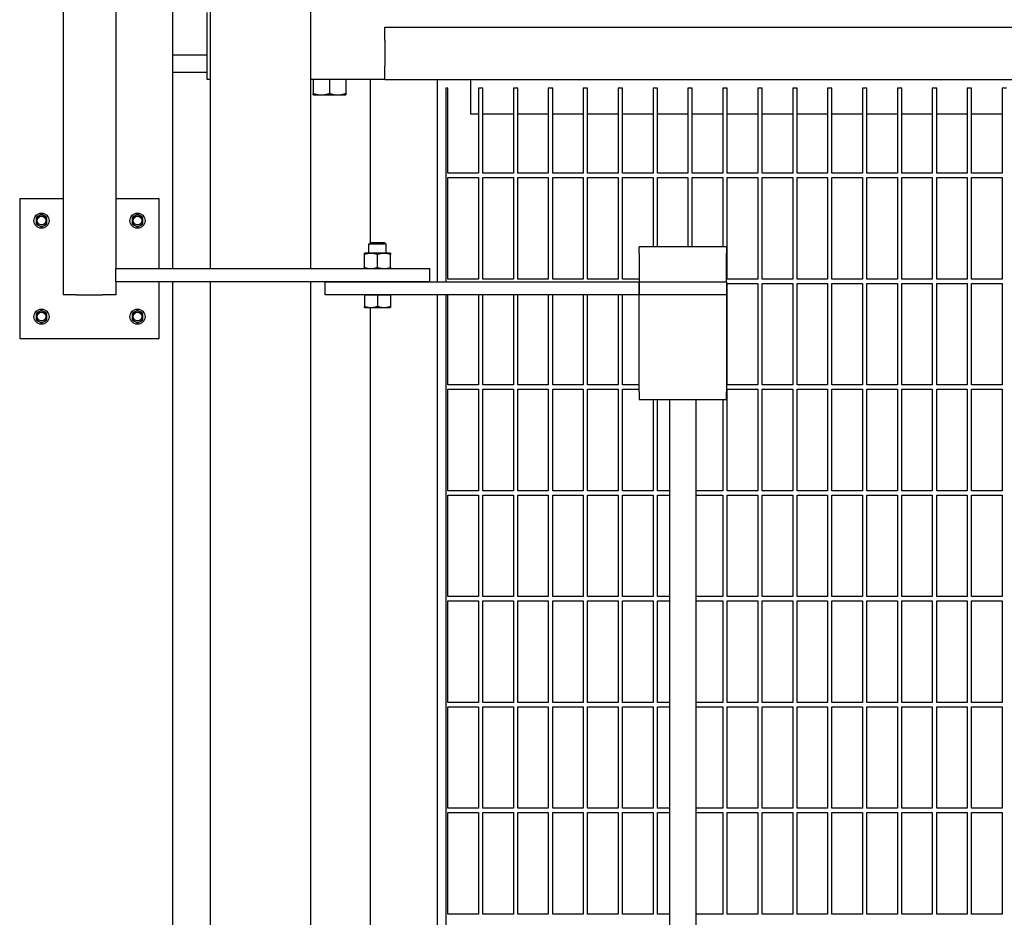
# Model space of a CAD drawing. Header units: inches. Extents: x 5 to 1128, y -85 to 748.
# Tile 678 of 689: x 761 to 790, y 633 to 659. Entities that reach past the tile are written whole.
import ezdxf

# ---------------------------------------------------------------- set-up
doc = ezdxf.new("R2010")
doc.units = ezdxf.units.IN
doc.header["$LTSCALE"] = 32
doc.header["$MEASUREMENT"] = 0
doc.layers.add('Visible (ANSI)', color=7, linetype='Continuous', lineweight=30)

msp = doc.modelspace()

# ---------------------------------------------------------------- linework, layer by layer
at = {"layer": 'Visible (ANSI)'}
for p, q in [((764.15563, 698.43978), (764.15563, 651.93978)), ((762.65563, 697.68978), (762.65563, 651.18978)), ((765.78063, 692.99978), (765.78063, 651.93978)), ((766.85813, 690.42091), (766.85813, 651.93978)), ((769.73313, 690.42091), (769.73313, 651.93978)), ((766.78063, 657.35978), (766.78063, 659.27978)), ((771.86063, 658.85978), (811.36063, 658.85978)), ((771.86063, 658.48478), (771.86063, 658.85978)), ((771.86063, 658.48478), (771.86063, 657.73478)), ((765.78063, 658.05978), (766.78063, 658.05978)), ((766.78063, 657.55978), (765.78063, 657.55978)), ((771.86063, 657.35978), (771.86063, 657.73478)), ((766.85813, 657.35978), (766.78063, 657.35978)), ((771.86063, 657.35978), (769.73313, 657.35978)), ((769.81163, 657.35978), (769.81163, 656.95767)), ((770.28063, 657.35978), (770.28063, 656.95767)), ((770.74963, 657.35978), (770.74963, 656.95767)), ((771.86063, 657.35978), (771.44063, 657.35978)), ((771.44063, 657.35978), (771.44063, 652.67796)), ((771.86063, 657.35978), (811.36063, 657.35978)), ((773.36063, 657.35978), (773.36063, 651.56478)), ((774.32063, 657.35978), (774.32063, 656.35978)), ((769.81163, 656.91578), (770.04613, 656.91578)), ((770.04613, 656.91578), (770.51513, 656.91578)), ((770.51513, 656.91578), (770.74963, 656.91578)), ((773.61063, 657.10978), (773.61063, 651.56478)), ((773.67313, 657.10978), (773.61063, 657.10978)), ((773.67313, 654.67228), (773.67313, 657.10978)), ((774.67313, 657.10978), (774.54813, 657.10978)), ((774.54813, 657.10978), (774.54813, 654.67228)), ((774.67313, 654.67228), (774.67313, 657.10978)), ((775.67313, 657.10978), (775.54813, 657.10978)), ((775.54813, 657.10978), (775.54813, 654.67228)), ((775.67313, 654.67228), (775.67313, 657.10978)), ((776.67313, 657.10978), (776.54813, 657.10978)), ((776.54813, 657.10978), (776.54813, 654.67228)), ((776.67313, 654.67228), (776.67313, 657.10978)), ((777.67313, 657.10978), (777.54813, 657.10978)), ((777.54813, 657.10978), (777.54813, 654.67228)), ((777.67313, 654.67228), (777.67313, 657.10978)), ((778.67313, 657.10978), (778.54813, 657.10978)), ((778.54813, 657.10978), (778.54813, 654.67228)), ((778.67313, 654.67228), (778.67313, 657.10978)), ((779.67313, 657.10978), (779.54813, 657.10978)), ((779.54813, 657.10978), (779.54813, 654.67228)), ((779.67313, 654.67228), (779.67313, 657.10978)), ((780.67313, 657.10978), (780.54813, 657.10978)), ((780.54813, 657.10978), (780.54813, 654.67228)), ((780.67313, 654.67228), (780.67313, 657.10978)), ((781.67313, 657.10978), (781.54813, 657.10978)), ((781.54813, 657.10978), (781.54813, 654.67228)), ((781.67313, 654.67228), (781.67313, 657.10978)), ((782.67313, 657.10978), (782.54813, 657.10978)), ((782.54813, 657.10978), (782.54813, 654.67228)), ((782.67313, 654.67228), (782.67313, 657.10978)), ((783.67313, 657.10978), (783.54813, 657.10978)), ((783.54813, 657.10978), (783.54813, 654.67228)), ((783.67313, 654.67228), (783.67313, 657.10978)), ((784.67313, 657.10978), (784.54813, 657.10978)), ((784.54813, 657.10978), (784.54813, 654.67228)), ((784.67313, 654.67228), (784.67313, 657.10978)), ((785.67313, 657.10978), (785.54813, 657.10978)), ((785.54813, 657.10978), (785.54813, 654.67228)), ((785.67313, 654.67228), (785.67313, 657.10978)), ((786.67313, 657.10978), (786.54813, 657.10978)), ((786.54813, 657.10978), (786.54813, 654.67228)), ((786.67313, 654.67228), (786.67313, 657.10978)), ((787.67313, 657.10978), (787.54813, 657.10978)), ((787.54813, 657.10978), (787.54813, 654.67228)), ((787.67313, 654.67228), (787.67313, 657.10978)), ((788.67313, 657.10978), (788.54813, 657.10978)), ((788.54813, 657.10978), (788.54813, 654.67228)), ((788.67313, 654.67228), (788.67313, 657.10978)), ((789.67313, 657.10978), (789.54813, 657.10978)), ((789.54813, 657.10978), (789.54813, 654.67228)), ((774.54813, 656.35978), (774.32063, 656.35978)), ((775.54813, 656.35978), (774.67313, 656.35978)), ((776.54813, 656.35978), (775.67313, 656.35978)), ((777.54813, 656.35978), (776.67313, 656.35978)), ((778.54813, 656.35978), (777.67313, 656.35978)), ((779.54813, 656.35978), (778.67313, 656.35978)), ((780.54813, 656.35978), (779.67313, 656.35978)), ((781.54813, 656.35978), (780.67313, 656.35978)), ((782.54813, 656.35978), (781.67313, 656.35978)), ((783.54813, 656.35978), (782.67313, 656.35978)), ((784.54813, 656.35978), (783.67313, 656.35978)), ((785.54813, 656.35978), (784.67313, 656.35978)), ((786.54813, 656.35978), (785.67313, 656.35978)), ((787.54813, 656.35978), (786.67313, 656.35978)), ((788.54813, 656.35978), (787.67313, 656.35978)), ((789.54813, 656.35978), (788.67313, 656.35978)), ((774.54813, 654.67228), (773.67313, 654.67228)), ((775.54813, 654.67228), (774.67313, 654.67228)), ((776.54813, 654.67228), (775.67313, 654.67228)), ((777.54813, 654.67228), (776.67313, 654.67228)), ((778.54813, 654.67228), (777.67313, 654.67228)), ((779.54813, 654.67228), (778.67313, 654.67228)), ((780.54813, 654.67228), (779.67313, 654.67228)), ((781.54813, 654.67228), (780.67313, 654.67228)), ((782.54813, 654.67228), (781.67313, 654.67228)), ((783.54813, 654.67228), (782.67313, 654.67228)), ((784.54813, 654.67228), (783.67313, 654.67228)), ((785.54813, 654.67228), (784.67313, 654.67228)), ((786.54813, 654.67228), (785.67313, 654.67228)), ((787.54813, 654.67228), (786.67313, 654.67228)), ((788.54813, 654.67228), (787.67313, 654.67228)), ((789.54813, 654.67228), (788.67313, 654.67228)), ((773.67313, 651.64103), (773.67313, 654.54728)), ((773.67313, 654.54728), (774.54813, 654.54728)), ((774.54813, 654.54728), (774.54813, 651.64103)), ((774.67313, 651.64103), (774.67313, 654.54728)), ((774.67313, 654.54728), (775.54813, 654.54728)), ((775.54813, 654.54728), (775.54813, 651.64103)), ((775.67313, 651.64103), (775.67313, 654.54728)), ((775.67313, 654.54728), (776.54813, 654.54728)), ((776.54813, 654.54728), (776.54813, 651.64103)), ((776.67313, 651.64103), (776.67313, 654.54728)), ((776.67313, 654.54728), (777.54813, 654.54728)), ((777.54813, 654.54728), (777.54813, 651.64103)), ((777.67313, 651.64103), (777.67313, 654.54728)), ((777.67313, 654.54728), (778.54813, 654.54728)), ((778.54813, 654.54728), (778.54813, 651.64103)), ((778.67313, 651.64103), (778.67313, 654.54728)), ((778.67313, 654.54728), (779.54813, 654.54728)), ((779.54813, 654.54728), (779.54813, 652.56478)), ((779.67313, 652.56478), (779.67313, 654.54728)), ((779.67313, 654.54728), (780.54813, 654.54728)), ((780.54813, 654.54728), (780.54813, 652.56478)), ((780.67313, 652.56478), (780.67313, 654.54728)), ((780.67313, 654.54728), (781.54813, 654.54728)), ((781.54813, 654.54728), (781.54813, 652.56478)), ((781.67313, 651.64103), (781.67313, 654.54728)), ((781.67313, 654.54728), (782.54813, 654.54728)), ((782.54813, 654.54728), (782.54813, 651.64103)), ((782.67313, 651.64103), (782.67313, 654.54728)), ((782.67313, 654.54728), (783.54813, 654.54728)), ((783.54813, 654.54728), (783.54813, 651.64103)), ((783.67313, 651.64103), (783.67313, 654.54728)), ((783.67313, 654.54728), (784.54813, 654.54728)), ((784.54813, 654.54728), (784.54813, 651.64103)), ((784.67313, 651.64103), (784.67313, 654.54728)), ((784.67313, 654.54728), (785.54813, 654.54728)), ((785.54813, 654.54728), (785.54813, 651.64103)), ((785.67313, 651.64103), (785.67313, 654.54728)), ((785.67313, 654.54728), (786.54813, 654.54728)), ((786.54813, 654.54728), (786.54813, 651.64103)), ((786.67313, 651.64103), (786.67313, 654.54728)), ((786.67313, 654.54728), (787.54813, 654.54728)), ((787.54813, 654.54728), (787.54813, 651.64103)), ((787.67313, 651.64103), (787.67313, 654.54728)), ((787.67313, 654.54728), (788.54813, 654.54728)), ((788.54813, 654.54728), (788.54813, 651.64103)), ((788.67313, 651.64103), (788.67313, 654.54728)), ((788.67313, 654.54728), (789.54813, 654.54728)), ((789.54813, 654.54728), (789.54813, 651.64103)), ((762.65563, 653.93978), (761.40563, 653.93978)), ((761.40563, 653.93978), (761.40563, 649.93978)), ((765.40563, 653.93978), (764.15563, 653.93978)), ((765.40563, 651.93978), (765.40563, 653.93978)), ((761.95263, 653.44988), (761.87463, 653.40485)), ((761.87463, 653.40485), (761.87463, 653.31478)), ((761.87463, 653.31478), (761.87463, 653.22471)), ((762.03063, 653.49491), (761.95263, 653.44988)), ((762.10863, 653.44988), (762.03063, 653.49491)), ((762.18663, 653.40485), (762.10863, 653.44988)), ((762.18663, 653.31478), (762.18663, 653.40485)), ((762.18663, 653.22471), (762.18663, 653.31478)), ((764.70263, 653.44988), (764.62463, 653.40485)), ((764.62463, 653.40485), (764.62463, 653.31478)), ((764.62463, 653.31478), (764.62463, 653.22471)), ((764.78063, 653.49491), (764.70263, 653.44988)), ((764.85863, 653.44988), (764.78063, 653.49491)), ((764.93663, 653.40485), (764.85863, 653.44988)), ((764.93663, 653.31478), (764.93663, 653.40485)), ((764.93663, 653.22471), (764.93663, 653.31478)), ((761.87463, 653.22471), (761.95263, 653.17968)), ((761.95263, 653.17968), (762.03063, 653.13465)), ((762.03063, 653.13465), (762.10863, 653.17968)), ((762.10863, 653.17968), (762.18663, 653.22471)), ((764.62463, 653.22471), (764.70263, 653.17968)), ((764.70263, 653.17968), (764.78063, 653.13465)), ((764.78063, 653.13465), (764.85863, 653.17968)), ((764.85863, 653.17968), (764.93663, 653.22471)), ((771.45282, 652.68978), (771.40563, 652.64401)), ((771.45282, 652.68978), (771.85844, 652.68978)), ((771.85844, 652.68978), (771.90563, 652.64401)), ((771.90563, 652.64401), (771.40563, 652.64401)), ((771.40563, 652.37778), (771.40563, 652.64401)), ((771.90563, 652.37778), (771.90563, 652.64401)), ((779.15563, 652.37478), (779.15563, 652.56478)), ((781.65563, 652.56478), (779.15563, 652.56478)), ((781.65563, 652.56478), (781.65563, 652.37478)), ((771.46813, 652.37778), (771.28063, 652.37778)), ((771.28063, 651.97327), (771.28063, 652.34429)), ((771.84313, 652.37778), (771.46813, 652.37778)), ((771.65563, 651.97327), (771.65563, 652.34429)), ((772.03063, 652.37778), (771.84313, 652.37778)), ((772.03063, 651.97327), (772.03063, 652.34429)), ((779.15563, 652.37478), (779.15563, 651.56478)), ((781.65563, 651.56478), (781.65563, 652.37478)), ((764.15563, 651.93978), (773.15563, 651.93978)), ((764.15563, 651.56478), (764.15563, 651.93978)), ((773.15563, 651.56478), (773.15563, 651.93978)), ((764.15563, 651.56478), (764.15563, 651.18978)), ((773.15563, 651.56478), (764.15563, 651.56478)), ((765.40563, 649.93978), (765.40563, 651.56478)), ((765.78063, 651.56478), (765.78063, 626.81478)), ((766.85813, 651.56478), (766.85813, 626.81478)), ((769.73313, 651.56478), (769.73313, 626.81478)), ((770.15563, 651.56478), (779.15563, 651.56478)), ((770.15563, 651.18978), (770.15563, 651.56478)), ((774.54813, 651.64103), (773.67313, 651.64103)), ((775.54813, 651.64103), (774.67313, 651.64103)), ((776.54813, 651.64103), (775.67313, 651.64103)), ((777.54813, 651.64103), (776.67313, 651.64103)), ((778.54813, 651.64103), (777.67313, 651.64103)), ((779.15563, 651.64103), (778.67313, 651.64103)), ((779.15563, 651.18978), (779.15563, 651.56478)), ((779.15563, 651.56478), (781.65563, 651.56478)), ((779.15563, 651.56478), (779.15563, 651.18978)), ((781.65563, 651.56478), (781.65563, 651.18978)), ((782.54813, 651.64103), (781.67313, 651.64103)), ((783.54813, 651.64103), (782.67313, 651.64103)), ((784.54813, 651.64103), (783.67313, 651.64103)), ((785.54813, 651.64103), (784.67313, 651.64103)), ((786.54813, 651.64103), (785.67313, 651.64103)), ((787.54813, 651.64103), (786.67313, 651.64103)), ((788.54813, 651.64103), (787.67313, 651.64103)), ((789.54813, 651.64103), (788.67313, 651.64103)), ((781.67313, 648.60978), (781.67313, 651.51603)), ((781.67313, 651.51603), (782.54813, 651.51603)), ((782.54813, 651.51603), (782.54813, 648.60978)), ((782.67313, 648.60978), (782.67313, 651.51603)), ((782.67313, 651.51603), (783.54813, 651.51603)), ((783.54813, 651.51603), (783.54813, 648.60978)), ((783.67313, 648.60978), (783.67313, 651.51603)), ((783.67313, 651.51603), (784.54813, 651.51603)), ((784.54813, 651.51603), (784.54813, 648.60978)), ((784.67313, 648.60978), (784.67313, 651.51603)), ((784.67313, 651.51603), (785.54813, 651.51603)), ((785.54813, 651.51603), (785.54813, 648.60978)), ((785.67313, 648.60978), (785.67313, 651.51603)), ((785.67313, 651.51603), (786.54813, 651.51603)), ((786.54813, 651.51603), (786.54813, 648.60978)), ((786.67313, 648.60978), (786.67313, 651.51603)), ((786.67313, 651.51603), (787.54813, 651.51603)), ((787.54813, 651.51603), (787.54813, 648.60978)), ((787.67313, 648.60978), (787.67313, 651.51603)), ((787.67313, 651.51603), (788.54813, 651.51603)), ((788.54813, 651.51603), (788.54813, 648.60978)), ((788.67313, 648.60978), (788.67313, 651.51603)), ((788.67313, 651.51603), (789.54813, 651.51603)), ((789.54813, 651.51603), (789.54813, 648.60978)), ((763.03063, 651.18978), (762.65563, 651.18978)), ((763.03063, 651.18978), (763.78063, 651.18978)), ((764.15563, 651.18978), (763.78063, 651.18978)), ((779.15563, 651.18978), (770.15563, 651.18978)), ((771.28063, 651.18978), (771.46813, 651.18978)), ((771.28063, 651.18978), (771.28063, 650.85927)), ((771.28063, 651.18978), (771.28063, 651.18978)), ((771.46813, 651.18978), (771.65563, 651.18978)), ((771.65563, 651.18978), (771.65563, 650.85927)), ((771.65563, 651.18978), (771.84313, 651.18978)), ((771.84313, 651.18978), (772.03063, 651.18978)), ((772.03063, 651.18978), (772.03063, 650.85927)), ((772.03063, 651.18978), (772.03063, 651.18978)), ((773.36063, 651.18978), (773.36063, 627.18978)), ((773.61063, 651.18978), (773.61063, 627.18978)), ((773.67313, 648.60978), (773.67313, 651.18978)), ((774.54813, 651.18978), (774.54813, 648.60978)), ((774.67313, 648.60978), (774.67313, 651.18978)), ((775.54813, 651.18978), (775.54813, 648.60978)), ((775.67313, 648.60978), (775.67313, 651.18978)), ((776.54813, 651.18978), (776.54813, 648.60978)), ((776.67313, 648.60978), (776.67313, 651.18978)), ((777.54813, 651.18978), (777.54813, 648.60978)), ((777.67313, 648.60978), (777.67313, 651.18978)), ((778.54813, 651.18978), (778.54813, 648.60978)), ((778.67313, 648.60978), (778.67313, 651.18978)), ((779.15563, 651.07994), (779.15563, 651.18978)), ((781.65563, 651.18978), (779.15563, 651.18978)), ((779.15563, 648.40945), (779.15563, 651.07994)), ((781.65563, 651.18978), (781.65563, 651.07994)), ((781.65563, 651.07994), (781.65563, 648.40945)), ((761.95263, 650.69988), (761.87463, 650.65485)), ((762.03063, 650.74491), (761.95263, 650.69988)), ((762.10863, 650.69988), (762.03063, 650.74491)), ((762.18663, 650.65485), (762.10863, 650.69988)), ((764.70263, 650.69988), (764.62463, 650.65485)), ((764.78063, 650.74491), (764.70263, 650.69988)), ((764.85863, 650.69988), (764.78063, 650.74491)), ((764.93663, 650.65485), (764.85863, 650.69988)), ((771.28063, 650.82578), (771.46813, 650.82578)), ((771.44063, 650.82578), (771.44063, 627.55378)), ((771.46813, 650.82578), (771.84313, 650.82578)), ((771.84313, 650.82578), (772.03063, 650.82578)), ((761.87463, 650.65485), (761.87463, 650.56478)), ((761.87463, 650.56478), (761.87463, 650.47471)), ((761.87463, 650.47471), (761.95263, 650.42968)), ((761.95263, 650.42968), (762.03063, 650.38465)), ((762.03063, 650.38465), (762.10863, 650.42968)), ((762.10863, 650.42968), (762.18663, 650.47471)), ((762.18663, 650.56478), (762.18663, 650.65485)), ((762.18663, 650.47471), (762.18663, 650.56478)), ((764.62463, 650.65485), (764.62463, 650.56478)), ((764.62463, 650.56478), (764.62463, 650.47471)), ((764.62463, 650.47471), (764.70263, 650.42968)), ((764.70263, 650.42968), (764.78063, 650.38465)), ((764.78063, 650.38465), (764.85863, 650.42968)), ((764.85863, 650.42968), (764.93663, 650.47471)), ((764.93663, 650.56478), (764.93663, 650.65485)), ((764.93663, 650.47471), (764.93663, 650.56478)), ((761.40563, 649.93978), (765.40563, 649.93978)), ((774.54813, 648.60978), (773.67313, 648.60978)), ((773.67313, 645.57853), (773.67313, 648.48478)), ((773.67313, 648.48478), (774.54813, 648.48478)), ((774.54813, 648.48478), (774.54813, 645.57853)), ((775.54813, 648.60978), (774.67313, 648.60978)), ((774.67313, 645.57853), (774.67313, 648.48478)), ((774.67313, 648.48478), (775.54813, 648.48478)), ((775.54813, 648.48478), (775.54813, 645.57853)), ((776.54813, 648.60978), (775.67313, 648.60978)), ((775.67313, 645.57853), (775.67313, 648.48478)), ((775.67313, 648.48478), (776.54813, 648.48478)), ((776.54813, 648.48478), (776.54813, 645.57853)), ((777.54813, 648.60978), (776.67313, 648.60978)), ((776.67313, 645.57853), (776.67313, 648.48478)), ((776.67313, 648.48478), (777.54813, 648.48478)), ((777.54813, 648.48478), (777.54813, 645.57853)), ((778.54813, 648.60978), (777.67313, 648.60978)), ((777.67313, 645.57853), (777.67313, 648.48478)), ((777.67313, 648.48478), (778.54813, 648.48478)), ((778.54813, 648.48478), (778.54813, 645.57853)), ((779.15563, 648.60978), (778.67313, 648.60978)), ((778.67313, 645.57853), (778.67313, 648.48478)), ((778.67313, 648.48478), (779.15563, 648.48478)), ((782.54813, 648.60978), (781.67313, 648.60978)), ((781.67313, 645.57853), (781.67313, 648.48478)), ((781.67313, 648.48478), (782.54813, 648.48478)), ((782.54813, 648.48478), (782.54813, 645.57853)), ((783.54813, 648.60978), (782.67313, 648.60978)), ((782.67313, 645.57853), (782.67313, 648.48478)), ((782.67313, 648.48478), (783.54813, 648.48478)), ((783.54813, 648.48478), (783.54813, 645.57853)), ((784.54813, 648.60978), (783.67313, 648.60978)), ((783.67313, 645.57853), (783.67313, 648.48478)), ((783.67313, 648.48478), (784.54813, 648.48478)), ((784.54813, 648.48478), (784.54813, 645.57853)), ((785.54813, 648.60978), (784.67313, 648.60978)), ((784.67313, 645.57853), (784.67313, 648.48478)), ((784.67313, 648.48478), (785.54813, 648.48478)), ((785.54813, 648.48478), (785.54813, 645.57853)), ((786.54813, 648.60978), (785.67313, 648.60978)), ((785.67313, 645.57853), (785.67313, 648.48478)), ((785.67313, 648.48478), (786.54813, 648.48478)), ((786.54813, 648.48478), (786.54813, 645.57853)), ((787.54813, 648.60978), (786.67313, 648.60978)), ((786.67313, 645.57853), (786.67313, 648.48478)), ((786.67313, 648.48478), (787.54813, 648.48478)), ((787.54813, 648.48478), (787.54813, 645.57853)), ((788.54813, 648.60978), (787.67313, 648.60978)), ((787.67313, 645.57853), (787.67313, 648.48478)), ((787.67313, 648.48478), (788.54813, 648.48478)), ((788.54813, 648.48478), (788.54813, 645.57853)), ((789.54813, 648.60978), (788.67313, 648.60978)), ((788.67313, 645.57853), (788.67313, 648.48478)), ((788.67313, 648.48478), (789.54813, 648.48478)), ((789.54813, 648.48478), (789.54813, 645.57853)), ((779.15563, 648.40945), (779.15563, 648.18978)), ((779.15563, 648.18978), (781.65563, 648.18978)), ((779.54813, 648.18978), (779.54813, 645.57853)), ((779.67313, 645.57853), (779.67313, 648.18978)), ((780.03063, 630.18978), (780.03063, 648.18978)), ((780.78063, 630.18978), (780.78063, 648.18978)), ((781.54813, 648.18978), (781.54813, 645.57853)), ((781.65563, 648.18978), (781.65563, 648.40945)), ((774.54813, 645.57853), (773.67313, 645.57853)), ((773.67313, 642.54728), (773.67313, 645.45353)), ((773.67313, 645.45353), (774.54813, 645.45353)), ((774.54813, 645.45353), (774.54813, 642.54728)), ((775.54813, 645.57853), (774.67313, 645.57853)), ((774.67313, 642.54728), (774.67313, 645.45353)), ((774.67313, 645.45353), (775.54813, 645.45353)), ((775.54813, 645.45353), (775.54813, 642.54728)), ((776.54813, 645.57853), (775.67313, 645.57853)), ((775.67313, 642.54728), (775.67313, 645.45353)), ((775.67313, 645.45353), (776.54813, 645.45353)), ((776.54813, 645.45353), (776.54813, 642.54728)), ((777.54813, 645.57853), (776.67313, 645.57853)), ((776.67313, 642.54728), (776.67313, 645.45353)), ((776.67313, 645.45353), (777.54813, 645.45353)), ((777.54813, 645.45353), (777.54813, 642.54728)), ((778.54813, 645.57853), (777.67313, 645.57853)), ((777.67313, 642.54728), (777.67313, 645.45353)), ((777.67313, 645.45353), (778.54813, 645.45353)), ((778.54813, 645.45353), (778.54813, 642.54728)), ((779.54813, 645.57853), (778.67313, 645.57853)), ((778.67313, 642.54728), (778.67313, 645.45353)), ((778.67313, 645.45353), (779.54813, 645.45353)), ((779.54813, 645.45353), (779.54813, 642.54728)), ((780.03063, 645.57853), (779.67313, 645.57853)), ((779.67313, 642.54728), (779.67313, 645.45353)), ((779.67313, 645.45353), (780.03063, 645.45353)), ((781.54813, 645.57853), (780.78063, 645.57853)), ((780.78063, 645.45353), (781.54813, 645.45353)), ((781.54813, 645.45353), (781.54813, 642.54728)), ((782.54813, 645.57853), (781.67313, 645.57853)), ((781.67313, 642.54728), (781.67313, 645.45353)), ((781.67313, 645.45353), (782.54813, 645.45353)), ((782.54813, 645.45353), (782.54813, 642.54728)), ((783.54813, 645.57853), (782.67313, 645.57853)), ((782.67313, 642.54728), (782.67313, 645.45353)), ((782.67313, 645.45353), (783.54813, 645.45353)), ((783.54813, 645.45353), (783.54813, 642.54728)), ((784.54813, 645.57853), (783.67313, 645.57853)), ((783.67313, 642.54728), (783.67313, 645.45353)), ((783.67313, 645.45353), (784.54813, 645.45353)), ((784.54813, 645.45353), (784.54813, 642.54728)), ((785.54813, 645.57853), (784.67313, 645.57853)), ((784.67313, 642.54728), (784.67313, 645.45353)), ((784.67313, 645.45353), (785.54813, 645.45353)), ((785.54813, 645.45353), (785.54813, 642.54728)), ((786.54813, 645.57853), (785.67313, 645.57853)), ((785.67313, 642.54728), (785.67313, 645.45353)), ((785.67313, 645.45353), (786.54813, 645.45353)), ((786.54813, 645.45353), (786.54813, 642.54728)), ((787.54813, 645.57853), (786.67313, 645.57853)), ((786.67313, 642.54728), (786.67313, 645.45353)), ((786.67313, 645.45353), (787.54813, 645.45353)), ((787.54813, 645.45353), (787.54813, 642.54728)), ((788.54813, 645.57853), (787.67313, 645.57853)), ((787.67313, 642.54728), (787.67313, 645.45353)), ((787.67313, 645.45353), (788.54813, 645.45353)), ((788.54813, 645.45353), (788.54813, 642.54728)), ((789.54813, 645.57853), (788.67313, 645.57853)), ((788.67313, 642.54728), (788.67313, 645.45353)), ((788.67313, 645.45353), (789.54813, 645.45353)), ((789.54813, 645.45353), (789.54813, 642.54728)), ((774.54813, 642.54728), (773.67313, 642.54728)), ((775.54813, 642.54728), (774.67313, 642.54728)), ((776.54813, 642.54728), (775.67313, 642.54728)), ((777.54813, 642.54728), (776.67313, 642.54728)), ((778.54813, 642.54728), (777.67313, 642.54728)), ((779.54813, 642.54728), (778.67313, 642.54728)), ((780.03063, 642.54728), (779.67313, 642.54728)), ((781.54813, 642.54728), (780.78063, 642.54728)), ((782.54813, 642.54728), (781.67313, 642.54728)), ((783.54813, 642.54728), (782.67313, 642.54728)), ((784.54813, 642.54728), (783.67313, 642.54728)), ((785.54813, 642.54728), (784.67313, 642.54728)), ((786.54813, 642.54728), (785.67313, 642.54728)), ((787.54813, 642.54728), (786.67313, 642.54728)), ((788.54813, 642.54728), (787.67313, 642.54728)), ((789.54813, 642.54728), (788.67313, 642.54728)), ((773.67313, 639.51603), (773.67313, 642.42228)), ((773.67313, 642.42228), (774.54813, 642.42228)), ((774.54813, 642.42228), (774.54813, 639.51603)), ((774.67313, 639.51603), (774.67313, 642.42228)), ((774.67313, 642.42228), (775.54813, 642.42228)), ((775.54813, 642.42228), (775.54813, 639.51603)), ((775.67313, 639.51603), (775.67313, 642.42228)), ((775.67313, 642.42228), (776.54813, 642.42228)), ((776.54813, 642.42228), (776.54813, 639.51603)), ((776.67313, 639.51603), (776.67313, 642.42228)), ((776.67313, 642.42228), (777.54813, 642.42228)), ((777.54813, 642.42228), (777.54813, 639.51603)), ((777.67313, 639.51603), (777.67313, 642.42228)), ((777.67313, 642.42228), (778.54813, 642.42228)), ((778.54813, 642.42228), (778.54813, 639.51603)), ((778.67313, 639.51603), (778.67313, 642.42228)), ((778.67313, 642.42228), (779.54813, 642.42228)), ((779.54813, 642.42228), (779.54813, 639.51603)), ((779.67313, 639.51603), (779.67313, 642.42228)), ((779.67313, 642.42228), (780.03063, 642.42228)), ((780.78063, 642.42228), (781.54813, 642.42228)), ((781.54813, 642.42228), (781.54813, 639.51603)), ((781.67313, 639.51603), (781.67313, 642.42228)), ((781.67313, 642.42228), (782.54813, 642.42228)), ((782.54813, 642.42228), (782.54813, 639.51603)), ((782.67313, 639.51603), (782.67313, 642.42228)), ((782.67313, 642.42228), (783.54813, 642.42228)), ((783.54813, 642.42228), (783.54813, 639.51603)), ((783.67313, 639.51603), (783.67313, 642.42228)), ((783.67313, 642.42228), (784.54813, 642.42228)), ((784.54813, 642.42228), (784.54813, 639.51603)), ((784.67313, 639.51603), (784.67313, 642.42228)), ((784.67313, 642.42228), (785.54813, 642.42228)), ((785.54813, 642.42228), (785.54813, 639.51603)), ((785.67313, 639.51603), (785.67313, 642.42228)), ((785.67313, 642.42228), (786.54813, 642.42228)), ((786.54813, 642.42228), (786.54813, 639.51603)), ((786.67313, 639.51603), (786.67313, 642.42228)), ((786.67313, 642.42228), (787.54813, 642.42228)), ((787.54813, 642.42228), (787.54813, 639.51603)), ((787.67313, 639.51603), (787.67313, 642.42228)), ((787.67313, 642.42228), (788.54813, 642.42228)), ((788.54813, 642.42228), (788.54813, 639.51603)), ((788.67313, 639.51603), (788.67313, 642.42228)), ((788.67313, 642.42228), (789.54813, 642.42228)), ((789.54813, 642.42228), (789.54813, 639.51603)), ((774.54813, 639.51603), (773.67313, 639.51603)), ((775.54813, 639.51603), (774.67313, 639.51603)), ((776.54813, 639.51603), (775.67313, 639.51603)), ((777.54813, 639.51603), (776.67313, 639.51603)), ((778.54813, 639.51603), (777.67313, 639.51603)), ((779.54813, 639.51603), (778.67313, 639.51603)), ((780.03063, 639.51603), (779.67313, 639.51603)), ((781.54813, 639.51603), (780.78063, 639.51603)), ((782.54813, 639.51603), (781.67313, 639.51603)), ((783.54813, 639.51603), (782.67313, 639.51603)), ((784.54813, 639.51603), (783.67313, 639.51603)), ((785.54813, 639.51603), (784.67313, 639.51603)), ((786.54813, 639.51603), (785.67313, 639.51603)), ((787.54813, 639.51603), (786.67313, 639.51603)), ((788.54813, 639.51603), (787.67313, 639.51603)), ((789.54813, 639.51603), (788.67313, 639.51603)), ((773.67313, 636.48478), (773.67313, 639.39103)), ((773.67313, 639.39103), (774.54813, 639.39103)), ((774.54813, 639.39103), (774.54813, 636.48478)), ((774.67313, 636.48478), (774.67313, 639.39103)), ((774.67313, 639.39103), (775.54813, 639.39103)), ((775.54813, 639.39103), (775.54813, 636.48478)), ((775.67313, 636.48478), (775.67313, 639.39103)), ((775.67313, 639.39103), (776.54813, 639.39103)), ((776.54813, 639.39103), (776.54813, 636.48478)), ((776.67313, 636.48478), (776.67313, 639.39103)), ((776.67313, 639.39103), (777.54813, 639.39103)), ((777.54813, 639.39103), (777.54813, 636.48478)), ((777.67313, 636.48478), (777.67313, 639.39103)), ((777.67313, 639.39103), (778.54813, 639.39103)), ((778.54813, 639.39103), (778.54813, 636.48478)), ((778.67313, 636.48478), (778.67313, 639.39103)), ((778.67313, 639.39103), (779.54813, 639.39103)), ((779.54813, 639.39103), (779.54813, 636.48478)), ((779.67313, 636.48478), (779.67313, 639.39103)), ((779.67313, 639.39103), (780.03063, 639.39103)), ((780.78063, 639.39103), (781.54813, 639.39103)), ((781.54813, 639.39103), (781.54813, 636.48478)), ((781.67313, 636.48478), (781.67313, 639.39103)), ((781.67313, 639.39103), (782.54813, 639.39103)), ((782.54813, 639.39103), (782.54813, 636.48478)), ((782.67313, 636.48478), (782.67313, 639.39103)), ((782.67313, 639.39103), (783.54813, 639.39103)), ((783.54813, 639.39103), (783.54813, 636.48478)), ((783.67313, 636.48478), (783.67313, 639.39103)), ((783.67313, 639.39103), (784.54813, 639.39103)), ((784.54813, 639.39103), (784.54813, 636.48478)), ((784.67313, 636.48478), (784.67313, 639.39103)), ((784.67313, 639.39103), (785.54813, 639.39103)), ((785.54813, 639.39103), (785.54813, 636.48478)), ((785.67313, 636.48478), (785.67313, 639.39103)), ((785.67313, 639.39103), (786.54813, 639.39103)), ((786.54813, 639.39103), (786.54813, 636.48478)), ((786.67313, 636.48478), (786.67313, 639.39103)), ((786.67313, 639.39103), (787.54813, 639.39103)), ((787.54813, 639.39103), (787.54813, 636.48478)), ((787.67313, 636.48478), (787.67313, 639.39103)), ((787.67313, 639.39103), (788.54813, 639.39103)), ((788.54813, 639.39103), (788.54813, 636.48478)), ((788.67313, 636.48478), (788.67313, 639.39103)), ((788.67313, 639.39103), (789.54813, 639.39103)), ((789.54813, 639.39103), (789.54813, 636.48478)), ((774.54813, 636.48478), (773.67313, 636.48478)), ((773.67313, 633.45353), (773.67313, 636.35978)), ((773.67313, 636.35978), (774.54813, 636.35978)), ((774.54813, 636.35978), (774.54813, 633.45353)), ((775.54813, 636.48478), (774.67313, 636.48478)), ((774.67313, 633.45353), (774.67313, 636.35978)), ((774.67313, 636.35978), (775.54813, 636.35978)), ((775.54813, 636.35978), (775.54813, 633.45353)), ((776.54813, 636.48478), (775.67313, 636.48478)), ((775.67313, 633.45353), (775.67313, 636.35978)), ((775.67313, 636.35978), (776.54813, 636.35978)), ((776.54813, 636.35978), (776.54813, 633.45353)), ((777.54813, 636.48478), (776.67313, 636.48478)), ((776.67313, 633.45353), (776.67313, 636.35978)), ((776.67313, 636.35978), (777.54813, 636.35978)), ((777.54813, 636.35978), (777.54813, 633.45353)), ((778.54813, 636.48478), (777.67313, 636.48478)), ((777.67313, 633.45353), (777.67313, 636.35978)), ((777.67313, 636.35978), (778.54813, 636.35978)), ((778.54813, 636.35978), (778.54813, 633.45353)), ((779.54813, 636.48478), (778.67313, 636.48478)), ((778.67313, 633.45353), (778.67313, 636.35978)), ((778.67313, 636.35978), (779.54813, 636.35978)), ((779.54813, 636.35978), (779.54813, 633.45353)), ((780.03063, 636.48478), (779.67313, 636.48478)), ((779.67313, 633.45353), (779.67313, 636.35978)), ((779.67313, 636.35978), (780.03063, 636.35978)), ((781.54813, 636.48478), (780.78063, 636.48478)), ((780.78063, 636.35978), (781.54813, 636.35978)), ((781.54813, 636.35978), (781.54813, 633.45353)), ((782.54813, 636.48478), (781.67313, 636.48478)), ((781.67313, 633.45353), (781.67313, 636.35978)), ((781.67313, 636.35978), (782.54813, 636.35978)), ((782.54813, 636.35978), (782.54813, 633.45353)), ((783.54813, 636.48478), (782.67313, 636.48478)), ((782.67313, 633.45353), (782.67313, 636.35978)), ((782.67313, 636.35978), (783.54813, 636.35978)), ((783.54813, 636.35978), (783.54813, 633.45353)), ((784.54813, 636.48478), (783.67313, 636.48478)), ((783.67313, 633.45353), (783.67313, 636.35978)), ((783.67313, 636.35978), (784.54813, 636.35978)), ((784.54813, 636.35978), (784.54813, 633.45353)), ((785.54813, 636.48478), (784.67313, 636.48478)), ((784.67313, 633.45353), (784.67313, 636.35978)), ((784.67313, 636.35978), (785.54813, 636.35978)), ((785.54813, 636.35978), (785.54813, 633.45353)), ((786.54813, 636.48478), (785.67313, 636.48478)), ((785.67313, 633.45353), (785.67313, 636.35978)), ((785.67313, 636.35978), (786.54813, 636.35978)), ((786.54813, 636.35978), (786.54813, 633.45353)), ((787.54813, 636.48478), (786.67313, 636.48478)), ((786.67313, 633.45353), (786.67313, 636.35978)), ((786.67313, 636.35978), (787.54813, 636.35978)), ((787.54813, 636.35978), (787.54813, 633.45353)), ((788.54813, 636.48478), (787.67313, 636.48478)), ((787.67313, 633.45353), (787.67313, 636.35978)), ((787.67313, 636.35978), (788.54813, 636.35978)), ((788.54813, 636.35978), (788.54813, 633.45353)), ((789.54813, 636.48478), (788.67313, 636.48478)), ((788.67313, 633.45353), (788.67313, 636.35978)), ((788.67313, 636.35978), (789.54813, 636.35978)), ((789.54813, 636.35978), (789.54813, 633.45353)), ((774.54813, 633.45353), (773.67313, 633.45353)), ((775.54813, 633.45353), (774.67313, 633.45353)), ((776.54813, 633.45353), (775.67313, 633.45353)), ((777.54813, 633.45353), (776.67313, 633.45353)), ((778.54813, 633.45353), (777.67313, 633.45353)), ((779.54813, 633.45353), (778.67313, 633.45353)), ((780.03063, 633.45353), (779.67313, 633.45353)), ((781.54813, 633.45353), (780.78063, 633.45353)), ((782.54813, 633.45353), (781.67313, 633.45353)), ((783.54813, 633.45353), (782.67313, 633.45353)), ((784.54813, 633.45353), (783.67313, 633.45353)), ((785.54813, 633.45353), (784.67313, 633.45353)), ((786.54813, 633.45353), (785.67313, 633.45353)), ((787.54813, 633.45353), (786.67313, 633.45353)), ((788.54813, 633.45353), (787.67313, 633.45353)), ((789.54813, 633.45353), (788.67313, 633.45353))]:
    msp.add_line(p, q, dxfattribs=at)
for centre, radius in [((762.03063, 653.31478), 0.216), ((764.78063, 653.31478), 0.216), ((762.03063, 653.31478), 0.1248), ((764.78063, 653.31478), 0.1248), ((762.03063, 650.56478), 0.216), ((762.03063, 650.56478), 0.1248), ((764.78063, 650.56478), 0.216), ((764.78063, 650.56478), 0.1248)]:
    msp.add_circle(centre, radius, dxfattribs=at)
for centre, start, end in [((762.03063, 653.31478), 120, 180), ((762.03063, 653.31478), 180, 240), ((762.03063, 653.31478), 60, 120), ((762.03063, 653.31478), 0, 60), ((762.03063, 653.31478), 300, 0), ((764.78063, 653.31478), 120, 180), ((764.78063, 653.31478), 180, 240), ((764.78063, 653.31478), 60, 120), ((764.78063, 653.31478), 0, 60), ((764.78063, 653.31478), 300, 0), ((762.03063, 653.31478), 240, 300), ((764.78063, 653.31478), 240, 300), ((762.03063, 650.56478), 120, 180), ((762.03063, 650.56478), 60, 120), ((762.03063, 650.56478), 0, 60), ((764.78063, 650.56478), 120, 180), ((764.78063, 650.56478), 60, 120), ((764.78063, 650.56478), 0, 60), ((762.03063, 650.56478), 180, 240), ((762.03063, 650.56478), 240, 300), ((762.03063, 650.56478), 300, 0), ((764.78063, 650.56478), 180, 240), ((764.78063, 650.56478), 240, 300), ((764.78063, 650.56478), 300, 0)]:
    msp.add_arc(centre, 0.156, start, end, dxfattribs=at)
for points in [[(769.81163, 656.95767), (769.9373, 656.91578), (770.04613, 656.91578)], [(769.81163, 656.91578), (769.81163, 656.91578), (769.81163, 656.95767)], [(770.04613, 656.91578), (770.15496, 656.91578), (770.28063, 656.95767)], [(770.28063, 656.95767), (770.4063, 656.91578), (770.51513, 656.91578)], [(770.51513, 656.91578), (770.62396, 656.91578), (770.74963, 656.95767)], [(770.74963, 656.95767), (770.74963, 656.91578), (770.74963, 656.91578)], [(771.28063, 652.34429), (771.28063, 652.37778), (771.28063, 652.37778)], [(771.46813, 652.37778), (771.38111, 652.37778), (771.28063, 652.34429)], [(771.65563, 652.34429), (771.55515, 652.37778), (771.46813, 652.37778)], [(771.84313, 652.37778), (771.75611, 652.37778), (771.65563, 652.34429)], [(772.03063, 652.34429), (771.93015, 652.37778), (771.84313, 652.37778)], [(772.03063, 652.37778), (772.03063, 652.37778), (772.03063, 652.34429)], [(771.28063, 651.97327), (771.38111, 651.93978), (771.46813, 651.93978)], [(771.28063, 651.93978), (771.28063, 651.93978), (771.28063, 651.97327)], [(771.46813, 651.93978), (771.55515, 651.93978), (771.65563, 651.97327)], [(771.65563, 651.97327), (771.75611, 651.93978), (771.84313, 651.93978)], [(771.84313, 651.93978), (771.93015, 651.93978), (772.03063, 651.97327)], [(772.03063, 651.97327), (772.03063, 651.93978), (772.03063, 651.93978)], [(771.28063, 650.85927), (771.38111, 650.82578), (771.46813, 650.82578)], [(771.28063, 650.82578), (771.28063, 650.82578), (771.28063, 650.85927)], [(771.46813, 650.82578), (771.55515, 650.82578), (771.65563, 650.85927)], [(771.65563, 650.85927), (771.75611, 650.82578), (771.84313, 650.82578)], [(771.84313, 650.82578), (771.93015, 650.82578), (772.03063, 650.85927)], [(772.03063, 650.85927), (772.03063, 650.82578), (772.03063, 650.82578)]]:
    msp.add_rational_spline(points, [1, 1.0379548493, 1], degree=2, dxfattribs=at)

doc.saveas('drawing.dxf')
